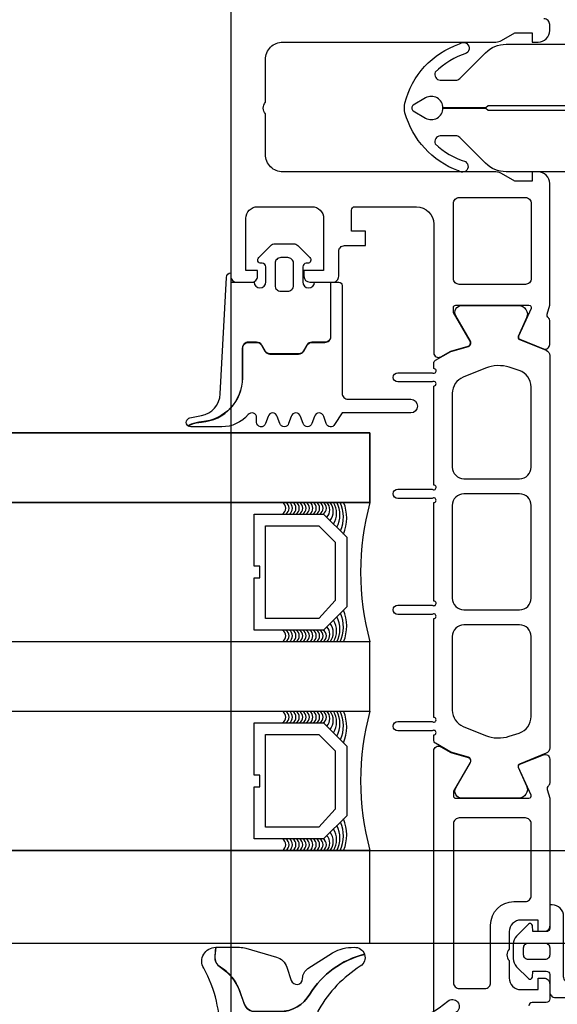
# Model space of a CAD drawing. Header units: millimetres. Extents: x 373037 to 682063, y 76092 to 274210.
# Tile 327 of 552: x 674351 to 674397, y 249614 to 249699. Entities that reach past the tile are written whole.
import ezdxf

# ---------------------------------------------------------------- set-up
doc = ezdxf.new("R2010")
doc.units = ezdxf.units.MM
doc.header["$LTSCALE"] = 100
doc.layers.get('0').update_dxf_attribs({"linetype": 'CONTINUOUS'})
doc.layers.add('PUDORYS', color=253, linetype='CONTINUOUS')

# ---------------------------------------------------------------- blocks, each defined once
blk = doc.blocks.new('284336')
for points in [[(-0.7, -9.6), (-10, -9.6, 0.414511), (-10.51, -10.11), (-10.51, -15.51, -1), (-11.69, -15.51), (-11.69, -9.605), (-12.695, -8.948, -0.668884), (-12.6, -8.233), (-11.993, -8.006, 0.766384), (-11.993, -7.214), (-12.6, -6.987, -0.76831), (-12.6, -6.233), (-11.993, -6.006, 0.766384), (-11.993, -5.214), (-12.6, -4.987, -0.76831), (-12.6, -4.233), (-11.993, -4.006, 0.766384), (-11.993, -3.214), (-12.6, -2.987, -0.877523), (-12.5, -2.22), (-12.1, -2.22, 0.698129), (-11.835, -1.497, -0.220231), (-12.89, 0.782), (-12.89, 3.454, -0.157143), (-12.817, 3.682), (-12.688, 3.424, -0.067482), (-12.476, 2.53, 0.393136), (-8.659, -1.02), (-6.1, -1.02, -0.414214), (-5.61, -1.51), (-5.61, -2.221, -0.267949), (-5.855, -2.646), (-6.355, -2.934, 0.267949), (-6.61, -3.376), (-6.61, -5.844, 0.267949), (-6.355, -6.286), (-5.855, -6.574, -0.267949), (-5.61, -6.999), (-5.61, -8.11, 0.414215), (-5.1, -8.62), (-0.41, -8.62), (-0.41, -9.31, -0.414212), (-0.7, -9.6)], [(-0.41, 0), (-0.41, -2, 0.990243), (-0.4, -3.02), (0.9, -3.02, 0.414214), (1.21, -2.71), (1.21, -2.61, -0.668123), (1.705, -2.405), (2.746, -3.445, -0.199004), (2.89, -3.792), (2.89, -5.428, -0.199038), (2.746, -5.775), (1.705, -6.815, -0.668191), (1.21, -6.61), (1.21, -6.51, 0.414214), (0.9, -6.2), (-0.4, -6.2, 0.990269), (-0.41, -7.22), (-0.41, -8.6), (-5.1, -8.6, -0.414215), (-5.59, -8.11), (-5.59, -6.999, 0.267949), (-5.845, -6.557), (-6.345, -6.268, -0.267949), (-6.59, -5.844), (-6.59, -3.376, -0.267949), (-6.345, -2.952), (-5.845, -2.663, 0.267949), (-5.59, -2.221), (-5.59, -1.51, 0.414214), (-6.1, -1), (-8.659, -1, -0.393156), (-12.456, 2.532, 0.067572), (-12.669, 3.432), (-12.803, 3.7, -0.637545), (-12.117, 3.529), (-11.923, 2.531, 0.344315), (-10.055, 0.907), (0, 0.38, -0.406913), (0.39, 0), (-0.41, 0)], [(1.7, -4.31, 0.414235), (1.2, -3.81), (-0.7, -3.81, 0.414214), (-1.2, -4.31), (-1.2, -4.91, 0.414214), (-0.7, -5.41), (1.2, -5.41, 0.414235), (1.7, -4.91), (1.7, -4.31)]]:
    blk.add_lwpolyline(points, format="xyb", close=True)
blk = doc.blocks.new('284325')
for points in [[(0.836, -5.231, -0.560316), (0.937, -4.729), (1.943, -4.363, 0.3153), (2.14, -4.081), (2.14, -1.886, 0.451558), (1.802, -1.588), (0.905, -1.702, -0.399586), (0.568, -1.462), (0.297, -0.069, -0.415977), (0.528, 0.288, 0.024107), (6.149, 1.242, 0.076636), (8.992, 2.341, -0.577615), (10.79, 1.299), (10.015, 1.369, 0.283171), (9.078, 0.899, -0.168429), (7.068, -0.736), (5.898, -1.161, 0.315302), (5.24, -2.101), (5.24, -4.21, 0.269719), (6.757, -6.818, -0.194797), (10.185, -11.528, -0.342663), (9.166, -11.166, 0.119207), (5.433, -7.586, 0.578571), (3.63, -8.623), (3.629, -11.77, 0.176415), (6.159, -18.716, -1), (5.24, -19.487, -0.176415), (2.43, -11.771), (2.43, -8.891, 0.208286), (0.836, -5.231)], [(8.954, -6.65), (10.325, -8.78, -0.134555), (10.789, -10.631, -0.339795), (10.194, -11.525, 0.194788), (6.762, -6.809, -0.269736), (5.25, -4.21), (5.25, -2.101, -0.315302), (5.901, -1.171), (7.071, -0.745, 0.168429), (9.086, 0.894, -0.283167), (10.014, 1.359), (10.79, 1.289), (10.791, -0.743, -0.070852), (10.712, -1.302), (9.95, -3.927, -0.241839), (9.08, -4.826), (7.933, -5.215, 0.836024), (8.08, -6.191), (8.112, -6.191, -0.255349), (8.954, -6.65)]]:
    blk.add_lwpolyline(points, format="xyb", close=True)
blk = doc.blocks.new('244748_a')
blk.add_lwpolyline([(8.317, -1.695, 0.082248), (6.343, -0.896, -1.09695), (6.943, -0.101, -0.315353), (11.26, -5.152, -0.480529), (10.87, -5.64), (4.269, -5.64), (4.079, -5.45), (-16.527, -5.45), (-16.717, -5.64), (-20.426, -5.64, 0.574019), (-21.926, -4.784), (-22.99, -5.403, 0.524827), (-22.99, -5.897), (-21.926, -6.516, 0.574021), (-20.426, -5.66), (-16.717, -5.66), (-16.527, -5.85), (4.079, -5.85), (4.269, -5.66), (10.87, -5.66, -0.480529), (11.26, -6.148, -0.326229), (6.881, -11.091, -1.09695), (6.281, -10.297, 0.081457), (8.317, -9.605, 0.599203), (7.485, -8.05), (5.524, -8.05, 0.198965), (5.171, -8.197), (2.217, -11.15), (0.929, -12.01, -0.738038), (0.509, -11.62), (0.866, -11, 1), (0.346, -10.7), (0, -11.3), (-0.979, -11.3, 0.619205), (-1.45, -12.061), (-1.275, -12.426, -0.808139), (-2.038, -13.038), (-3.632, -11.444, 0.198906), (-4.339, -11.151), (-14.987, -11.15, -0.198936), (-16.755, -10.418), (-18.976, -8.197, 0.198942), (-19.33, -8.05), (-20.666, -8.05, 0.500217), (-21.094, -8.731, 0.122037), (-18.497, -10.274, -1.093735), (-19.1, -11.066, -0.240768), (-23.705, -6.07, -0.106226), (-23.705, -5.23, -0.256232), (-19.005, -0.132, -1.093735), (-18.402, -0.924, 0.116856), (-21.094, -2.569, 0.500217), (-20.666, -3.25), (-19.33, -3.25, 0.198942), (-18.976, -3.104), (-16.755, -0.882, -0.198936), (-14.987, -0.149), (-4.339, -0.149, 0.198907), (-3.632, 0.144), (-2.038, 1.738, -0.808139), (-1.275, 1.126), (-1.45, 0.761, 0.619205), (-0.979, 0), (0, 0), (0.346, -0.6, 1), (0.866, -0.3), (0.509, 0.32, -0.738038), (0.929, 0.71), (2.217, -0.15), (5.171, -3.104, 0.198965), (5.524, -3.25), (7.485, -3.25, 0.599203)], format="xyb", close=True)
blk = doc.blocks.new('246426')
for points in [[(-1.84, 0.643), (-2.861, -0.378, 0.198926), (-3.154, -1.085), (-3.154, -2.312, 0.198926), (-2.861, -3.019), (-1.84, -4.04, 0.637051), (-1.5, -3.916), (-1.454, -3.398), (-0.301, -3.398, -0.41484), (-0.001, -3.699), (-0.004, -5.19, 0.414232), (0.496, -5.69), (2.145, -5.69, 0.071862), (2.201, -5.682, 0.157876), (3.727, -4.638, 0.360336), (3.48, 2.389, 0.964062), (2.537, 1.485, -0.403385), (2.251, -4.337, -0.190964), (2.114, -4.391), (1.696, -4.391, -0.414214), (1.196, -3.891), (1.196, 1.31, 0.414201), (0.196, 2.31), (-0.004, 2.31), (-0.004, 0.302, -0.414214), (-0.304, 0.002), (-1.454, 0.002), (-1.5, 0.519, 0.637051), (-1.84, 0.643)], [(-2.254, -1.398, -0.414214), (-1.854, -0.998), (-0.404, -0.998, -0.414214), (-0.004, -1.398), (-0.004, -1.998, -0.414214), (-0.404, -2.398), (-1.854, -2.398, -0.414214), (-2.254, -1.998), (-2.254, -1.398)]]:
    blk.add_lwpolyline(points, format="xyb", close=True)

msp = doc.modelspace()

# ---------------------------------------------------------------- linework, layer by layer
at = {"layer": 'PUDORYS', "color": 252, "true_color": 0x939598}
for p, q in [((674381.138, 249663.154), (674038.144, 249663.154)), ((674381.138, 249657.154), (674381.138, 249663.154)), ((674381.138, 249657.154), (674381.138, 249663.154)), ((674038.144, 249657.154), (674381.138, 249657.154)), ((674381.138, 249645.154), (674038.144, 249645.154)), ((674381.138, 249639.154), (674381.138, 249645.154)), ((674381.138, 249639.154), (674381.138, 249645.154)), ((674038.144, 249639.154), (674381.138, 249639.154)), ((674381.138, 249627.154), (674038.144, 249627.154)), ((674381.138, 249619.154), (674381.138, 249627.154)), ((674381.138, 249619.154), (674381.138, 249627.154)), ((674038.144, 249619.154), (674381.138, 249619.154))]:
    msp.add_line(p, q, dxfattribs=at)
at = {"layer": 'PUDORYS', "color": 252, "ltscale": 15, "true_color": 0x939598}
for points in [[(655063.637, 249619.154), (681589.64, 249619.154), (681589.64, 273245.154), (655063.637, 273245.154)], [(681581.64, 273237.154), (655071.637, 273237.154), (655071.637, 249627.154), (681581.64, 249627.154)], [(674369.138, 249597.154), (674434.138, 249597.154), (674434.138, 249825.154), (674369.138, 249825.154)], [(674381.138, 249657.154), (674038.144, 249657.154), (674038.144, 249663.154), (674381.138, 249663.154)], [(674038.144, 249639.154), (674381.138, 249639.154), (674381.138, 249645.154), (674038.144, 249645.154)]]:
    msp.add_lwpolyline(points, close=True, dxfattribs=at)
at = {"layer": 'PUDORYS', "color": 252, "true_color": 0x939598}
for points in [[(674369.138, 249825.154), (674369.138, 249676.654, 0.414214), (674369.638, 249676.154), (674370.938, 249676.154, 0.41422), (674371.438, 249676.654), (674371.438, 249677.154), (674370.438, 249677.154), (674370.438, 249681.654, -0.414214), (674371.438, 249682.654), (674376.138, 249682.654, -0.414214), (674377.138, 249681.654), (674377.138, 249677.154), (674375.438, 249677.154), (674375.438, 249676.654, 0.414201), (674375.938, 249676.154), (674377.938, 249676.154, 0.414214), (674378.438, 249676.654), (674378.438, 249678.798, -0.414214), (674378.938, 249679.298), (674380.738, 249679.298), (674380.738, 249680.549), (674379.538, 249680.549), (674379.538, 249682.354, -0.414214), (674379.838, 249682.654), (674385.137, 249682.654, -0.414167), (674386.637, 249681.155), (674386.638, 249674.157), (674386.638, 249670.057, 0.57735), (674387.238, 249669.71), (674388.101, 249670.209), (674389.593, 249670.636, 0.488701), (674389.77, 249671.076), (674388.338, 249673.541), (674388.338, 249673.962, -0.432566), (674388.538, 249674.157), (674394.843, 249674.157, -0.548397), (674395.028, 249673.875), (674393.96, 249671.491, 0.425336), (674394.068, 249671.224), (674396.091, 249670.408, 0.531563), (674396.641, 249670.779), (674396.641, 249672.843, 0.231306), (674396.525, 249673.079, -0.306185), (674396.421, 249673.399), (674396.638, 249674.157), (674396.638, 249684.66, 0.414214), (674395.638, 249685.66), (674395.138, 249685.66), (674395.138, 249684.86), (674393.638, 249684.86), (674392.494, 249685.52, 0.13165), (674391.994, 249685.654), (674373.63, 249685.654, -0.414214), (674372.13, 249687.154), (674372.13, 249690.655, -0.399985), (674372.13, 249691.655), (674372.13, 249695.354, -0.414214), (674373.63, 249696.854), (674391.994, 249696.854, 0.13165), (674392.494, 249696.988), (674393.638, 249697.649), (674395.138, 249697.649), (674395.138, 249696.849), (674395.638, 249696.849, 0.414214), (674396.638, 249697.849), (674396.638, 249698.354, 0.414214), (674396.138, 249698.854)], [(674369.138, 249825.154), (674369.138, 249676.654, 0.414214), (674369.638, 249676.154), (674370.938, 249676.154, 0.41422), (674371.438, 249676.654), (674371.438, 249677.154), (674370.438, 249677.154), (674370.438, 249681.654, -0.414214), (674371.438, 249682.654), (674376.138, 249682.654, -0.414214), (674377.138, 249681.654), (674377.138, 249677.154), (674375.438, 249677.154), (674375.438, 249676.654, 0.414201), (674375.938, 249676.154), (674377.938, 249676.154, 0.414214), (674378.438, 249676.654), (674378.438, 249678.798, -0.414214), (674378.938, 249679.298), (674380.738, 249679.298), (674380.738, 249680.549), (674379.538, 249680.549), (674379.538, 249682.354, -0.414214), (674379.838, 249682.654), (674385.137, 249682.654, -0.414167), (674386.637, 249681.155), (674386.638, 249674.157), (674386.638, 249670.057, 0.57735), (674387.238, 249669.71), (674388.101, 249670.209), (674389.593, 249670.636, 0.488701), (674389.77, 249671.076), (674388.338, 249673.541), (674388.338, 249673.962, -0.432566), (674388.538, 249674.157), (674394.843, 249674.157, -0.548397), (674395.028, 249673.875), (674393.96, 249671.491, 0.425336), (674394.068, 249671.224), (674396.091, 249670.408, 0.531563), (674396.641, 249670.779), (674396.641, 249672.843, 0.231306), (674396.525, 249673.079, -0.306185), (674396.421, 249673.399), (674396.638, 249674.157), (674396.638, 249684.66, 0.414214), (674395.638, 249685.66), (674395.138, 249685.66), (674395.138, 249684.86), (674393.638, 249684.86), (674392.494, 249685.52, 0.13165), (674391.994, 249685.654), (674373.63, 249685.654, -0.414214), (674372.13, 249687.154), (674372.13, 249690.655, -0.399985), (674372.13, 249691.655), (674372.13, 249695.354, -0.414214), (674373.63, 249696.854), (674391.994, 249696.854, 0.13165), (674392.494, 249696.988), (674393.638, 249697.649), (674395.138, 249697.649), (674395.138, 249696.849), (674395.638, 249696.849, 0.414214), (674396.638, 249697.849), (674396.638, 249698.354, 0.414214), (674396.138, 249698.854)], [(674386.638, 249603.354), (674386.638, 249631.654), (674386.638, 249635.755, -0.57735), (674387.238, 249636.101), (674388.101, 249635.603), (674389.593, 249635.175, -0.488701), (674389.77, 249634.736), (674388.338, 249632.27), (674388.338, 249631.849, 0.432566), (674388.538, 249631.654), (674394.843, 249631.654, 0.548397), (674395.028, 249631.936), (674393.96, 249634.32, -0.425336), (674394.068, 249634.587), (674396.091, 249635.404, -0.531563), (674396.641, 249635.033), (674396.641, 249632.968, -0.231306), (674396.525, 249632.732, 0.306185), (674396.421, 249632.412), (674396.638, 249631.654), (674396.638, 249631.654), (674396.638, 249620.655, -0.414426), (674396.138, 249620.154), (674395.645, 249620.154), (674395.645, 249621.154), (674394.145, 249621.154, 0.414214), (674393.145, 249620.154), (674393.145, 249618.654, 0.399985), (674393.145, 249617.654), (674393.145, 249616.154, 0.414214), (674394.145, 249615.154), (674395.638, 249615.154), (674395.638, 249616.154), (674396.138, 249616.154, -0.414456), (674396.638, 249615.654), (674396.637, 249614.354, -0.413971), (674396.337, 249614.054), (674395.138, 249614.054, 0.414214), (674394.838, 249613.754)], [(674386.638, 249603.354), (674386.638, 249631.654), (674386.638, 249635.755, -0.57735), (674387.238, 249636.101), (674388.101, 249635.603), (674389.593, 249635.175, -0.488701), (674389.77, 249634.736), (674388.338, 249632.27), (674388.338, 249631.849, 0.432566), (674388.538, 249631.654), (674394.843, 249631.654, 0.548397), (674395.028, 249631.936), (674393.96, 249634.32, -0.425336), (674394.068, 249634.587), (674396.091, 249635.404, -0.531563), (674396.641, 249635.033), (674396.641, 249632.968, -0.231306), (674396.525, 249632.732, 0.306185), (674396.421, 249632.412), (674396.638, 249631.654), (674396.638, 249631.654), (674396.638, 249620.655, -0.414426), (674396.138, 249620.154), (674395.645, 249620.154), (674395.645, 249621.154), (674394.145, 249621.154, 0.414214), (674393.145, 249620.154), (674393.145, 249618.654, 0.399985), (674393.145, 249617.654), (674393.145, 249616.154, 0.414214), (674394.145, 249615.154), (674395.638, 249615.154), (674395.638, 249616.154), (674396.138, 249616.154, -0.414456), (674396.638, 249615.654), (674396.637, 249614.354, -0.413971), (674396.337, 249614.054), (674395.138, 249614.054, 0.414214), (674394.838, 249613.754)]]:
    msp.add_lwpolyline(points, format="xyb", dxfattribs=at)
for points in [[(674394.538, 249683.454, -0.414214), (674395.038, 249682.954), (674395.038, 249676.454, -0.414214), (674394.538, 249675.954), (674388.838, 249675.954, -0.414214), (674388.338, 249676.454), (674388.338, 249682.954, -0.414214), (674388.838, 249683.454), (674394.538, 249683.454)], [(674394.538, 249683.454, -0.414214), (674395.038, 249682.954), (674395.038, 249676.454, -0.414214), (674394.538, 249675.954), (674388.838, 249675.954, -0.414214), (674388.338, 249676.454), (674388.338, 249682.954, -0.414214), (674388.838, 249683.454), (674394.538, 249683.454)], [(674396.638, 249669.816), (674396.639, 249657.904), (674396.638, 249635.993, -0.305837), (674396.325, 249635.53), (674394.038, 249634.607, 0.425336), (674393.93, 249634.34), (674394.647, 249632.721, -0.543753), (674393.963, 249631.664), (674389.058, 249631.664, -0.578182), (674388.539, 249632.566), (674389.801, 249634.758, 0.488505), (674389.624, 249635.197), (674388.109, 249635.631), (674386.789, 249636.393, -0.282478), (674386.639, 249636.669), (674386.639, 249637.115, 1.447009), (674386.507, 249637.465), (674383.539, 249637.465, -1), (674383.539, 249638.265), (674386.507, 249638.265, 1.447009), (674386.639, 249638.615), (674386.639, 249647.154, 1.447009), (674386.507, 249647.504), (674383.539, 249647.504, -1), (674383.539, 249648.304), (674386.507, 249648.304, 1.447009), (674386.639, 249648.655), (674386.639, 249657.154, 1.447009), (674386.507, 249657.504), (674383.539, 249657.504, -1), (674383.539, 249658.304), (674386.507, 249658.304, 1.447009), (674386.639, 249658.655), (674386.639, 249667.194, 1.447009), (674386.507, 249667.544), (674383.539, 249667.544, -1), (674383.539, 249668.344), (674386.507, 249668.344, 1.447009), (674386.639, 249668.695), (674386.639, 249669.14, -0.282478), (674386.789, 249669.416), (674388.109, 249670.178), (674389.624, 249670.613, 0.488505), (674389.801, 249671.052), (674388.539, 249673.243, -0.578182), (674389.058, 249674.144), (674393.963, 249674.144, -0.543753), (674394.647, 249673.088), (674393.93, 249671.469, 0.425336), (674394.038, 249671.202), (674396.325, 249670.279, -0.305837), (674396.638, 249669.816)], [(674396.638, 249669.816), (674396.639, 249657.904), (674396.638, 249635.993, -0.305837), (674396.325, 249635.53), (674394.038, 249634.607, 0.425336), (674393.93, 249634.34), (674394.647, 249632.721, -0.543753), (674393.963, 249631.664), (674389.058, 249631.664, -0.578182), (674388.539, 249632.566), (674389.801, 249634.758, 0.488505), (674389.624, 249635.197), (674388.109, 249635.631), (674386.789, 249636.393, -0.282478), (674386.639, 249636.669), (674386.639, 249637.115, 1.447009), (674386.507, 249637.465), (674383.539, 249637.465, -1), (674383.539, 249638.265), (674386.507, 249638.265, 1.447009), (674386.639, 249638.615), (674386.639, 249647.154, 1.447009), (674386.507, 249647.504), (674383.539, 249647.504, -1), (674383.539, 249648.304), (674386.507, 249648.304, 1.447009), (674386.639, 249648.655), (674386.639, 249657.154, 1.447009), (674386.507, 249657.504), (674383.539, 249657.504, -1), (674383.539, 249658.304), (674386.507, 249658.304, 1.447009), (674386.639, 249658.655), (674386.639, 249667.194, 1.447009), (674386.507, 249667.544), (674383.539, 249667.544, -1), (674383.539, 249668.344), (674386.507, 249668.344, 1.447009), (674386.639, 249668.695), (674386.639, 249669.14, -0.282478), (674386.789, 249669.416), (674388.109, 249670.178), (674389.624, 249670.613, 0.488505), (674389.801, 249671.052), (674388.539, 249673.243, -0.578182), (674389.058, 249674.144), (674393.963, 249674.144, -0.543753), (674394.647, 249673.088), (674393.93, 249671.469, 0.425336), (674394.038, 249671.202), (674396.325, 249670.279, -0.305837), (674396.638, 249669.816)], [(674395.039, 249660.204), (674395.039, 249667.105, 0.324916), (674394.003, 249668.531), (674393.153, 249668.808, 0.176429), (674391.101, 249668.735), (674389.176, 249667.957, 0.305619), (674388.239, 249666.567), (674388.239, 249660.204, 0.414218), (674389.239, 249659.204), (674394.039, 249659.204, 0.414218), (674395.039, 249660.204)], [(674395.039, 249660.204), (674395.039, 249667.105, 0.324916), (674394.003, 249668.531), (674393.153, 249668.808, 0.176429), (674391.101, 249668.735), (674389.176, 249667.957, 0.305619), (674388.239, 249666.567), (674388.239, 249660.204, 0.414218), (674389.239, 249659.204), (674394.039, 249659.204, 0.414218), (674395.039, 249660.204)], [(674395.039, 249648.904), (674395.039, 249656.904, 0.414214), (674394.039, 249657.904), (674389.239, 249657.904, 0.414214), (674388.239, 249656.904), (674388.239, 249648.904, 0.414214), (674389.239, 249647.904), (674394.039, 249647.904, 0.414214), (674395.039, 249648.904)], [(674395.039, 249648.904), (674395.039, 249656.904, 0.414214), (674394.039, 249657.904), (674389.239, 249657.904, 0.414214), (674388.239, 249656.904), (674388.239, 249648.904, 0.414214), (674389.239, 249647.904), (674394.039, 249647.904, 0.414214), (674395.039, 249648.904)], [(674395.039, 249638.704), (674395.039, 249645.604, 0.414218), (674394.039, 249646.604), (674389.239, 249646.604, 0.414218), (674388.239, 249645.604), (674388.239, 249639.242, 0.305619), (674389.176, 249637.852), (674391.101, 249637.073, 0.176429), (674393.153, 249637.001), (674394.003, 249637.278, 0.324916), (674395.039, 249638.704)], [(674395.039, 249638.704), (674395.039, 249645.604, 0.414218), (674394.039, 249646.604), (674389.239, 249646.604, 0.414218), (674388.239, 249645.604), (674388.239, 249639.242, 0.305619), (674389.176, 249637.852), (674391.101, 249637.073, 0.176429), (674393.153, 249637.001), (674394.003, 249637.278, 0.324916), (674395.039, 249638.704)], [(674388.338, 249629.454), (674388.338, 249615.754, 0.414214), (674388.838, 249615.254), (674391.045, 249615.254, 0.414214), (674391.545, 249615.754), (674391.545, 249620.725, -0.411139), (674393.545, 249622.754), (674394.538, 249622.754, 0.414214), (674395.038, 249623.254), (674395.038, 249629.454, 0.414214), (674394.538, 249629.954), (674388.838, 249629.954, 0.414214), (674388.338, 249629.454)], [(674388.338, 249629.454), (674388.338, 249615.754, 0.414214), (674388.838, 249615.254), (674391.045, 249615.254, 0.414214), (674391.545, 249615.754), (674391.545, 249620.725, -0.411139), (674393.545, 249622.754), (674394.538, 249622.754, 0.414214), (674395.038, 249623.254), (674395.038, 249629.454, 0.414214), (674394.538, 249629.954), (674388.838, 249629.954, 0.414214), (674388.338, 249629.454)]]:
    msp.add_lwpolyline(points, format="xyb", close=True, dxfattribs=at)
for points in [[(674371.138, 249656.154), (674377.138, 249656.154), (674379.138, 249654.154), (674379.138, 249648.154), (674377.138, 249646.154), (674371.138, 249646.154), (674371.138, 249650.654), (674371.638, 249650.654), (674371.638, 249651.654), (674371.138, 249651.654)], [(674371.138, 249656.154), (674377.138, 249656.154), (674379.138, 249654.154), (674379.138, 249648.154), (674377.138, 249646.154), (674371.138, 249646.154), (674371.138, 249650.654), (674371.638, 249650.654), (674371.638, 249651.654), (674371.138, 249651.654)], [(674372.138, 249647.154), (674372.138, 249655.154), (674376.724, 249655.154), (674378.138, 249653.74), (674378.138, 249648.707), (674376.724, 249647.154)], [(674372.138, 249647.154), (674372.138, 249655.154), (674376.724, 249655.154), (674378.138, 249653.74), (674378.138, 249648.707), (674376.724, 249647.154)], [(674371.138, 249638.154), (674377.138, 249638.154), (674379.138, 249636.154), (674379.138, 249630.154), (674377.138, 249628.154), (674371.138, 249628.154), (674371.138, 249632.654), (674371.638, 249632.654), (674371.638, 249633.654), (674371.138, 249633.654)], [(674371.138, 249638.154), (674377.138, 249638.154), (674379.138, 249636.154), (674379.138, 249630.154), (674377.138, 249628.154), (674371.138, 249628.154), (674371.138, 249632.654), (674371.638, 249632.654), (674371.638, 249633.654), (674371.138, 249633.654)], [(674372.138, 249629.154), (674372.138, 249637.154), (674376.724, 249637.154), (674378.138, 249635.74), (674378.138, 249630.707), (674376.724, 249629.154)], [(674372.138, 249629.154), (674372.138, 249637.154), (674376.724, 249637.154), (674378.138, 249635.74), (674378.138, 249630.707), (674376.724, 249629.154)]]:
    msp.add_lwpolyline(points, close=True, dxfattribs=at)
for centre, radius, start, end in [((674373.275, 249656.654), 0.596, 303.03656, 56.96344), ((674373.275, 249656.654), 0.596, 303.03656, 56.96344), ((674373.568, 249656.654), 0.596, 303.03656, 56.96344), ((674373.568, 249656.654), 0.596, 303.03656, 56.96344), ((674373.86, 249656.654), 0.596, 303.03656, 56.96344), ((674373.86, 249656.654), 0.596, 303.03656, 56.96344), ((674374.153, 249656.654), 0.596, 303.03656, 56.96344), ((674374.153, 249656.654), 0.596, 303.03656, 56.96344), ((674374.445, 249656.654), 0.596, 303.03656, 56.96344), ((674374.445, 249656.654), 0.596, 303.03656, 56.96344), ((674374.738, 249656.654), 0.596, 303.03656, 56.96344), ((674374.738, 249656.654), 0.596, 303.03656, 56.96344), ((674375.03, 249656.654), 0.596, 303.03656, 56.96344), ((674375.03, 249656.654), 0.596, 303.03656, 56.96344), ((674375.323, 249656.654), 0.596, 303.03656, 56.96344), ((674375.323, 249656.654), 0.596, 303.03656, 56.96344), ((674375.615, 249656.654), 0.596, 303.03656, 56.96344), ((674375.615, 249656.654), 0.596, 303.03656, 56.96344), ((674375.908, 249656.654), 0.596, 303.03656, 56.96344), ((674375.908, 249656.654), 0.596, 303.03656, 56.96344), ((674376.2, 249656.654), 0.596, 303.03656, 56.96344), ((674376.2, 249656.654), 0.596, 303.03656, 56.96344), ((674376.493, 249656.654), 0.596, 303.03656, 56.96344), ((674376.493, 249656.654), 0.596, 303.03656, 56.96344), ((674376.785, 249656.654), 0.596, 303.03656, 56.96344), ((674376.785, 249656.654), 0.596, 303.03656, 56.96344), ((674376.798, 249656.517), 0.879, 313.99491, 46.49644), ((674376.798, 249656.517), 0.879, 313.99491, 46.49644), ((674376.708, 249656.369), 1.263, 321.96563, 38.49956), ((674376.708, 249656.369), 1.263, 321.96563, 38.49956), ((674376.547, 249656.23), 1.712, 327.29495, 32.68565), ((674376.547, 249656.23), 1.712, 327.29495, 32.68565), ((674376.303, 249656.085), 2.248, 331.52734, 28.40281), ((674376.303, 249656.085), 2.248, 331.52734, 28.40281), ((674375.954, 249655.917), 2.897, 335.30667, 25.29515), ((674375.954, 249655.917), 2.897, 335.30667, 25.29515), ((674375.588, 249655.803), 3.546, 337.29382, 22.40905), ((674375.588, 249655.803), 3.546, 337.29382, 22.40905), ((674403.03, 249651.154), 22.699, 164.67278, 195.32722), ((674403.03, 249651.154), 22.699, 164.67278, 195.32722), ((674375.954, 249646.392), 2.897, 334.70485, 24.69333), ((674375.954, 249646.392), 2.897, 334.70485, 24.69333), ((674375.588, 249646.506), 3.546, 337.59095, 22.70618), ((674375.588, 249646.506), 3.546, 337.59095, 22.70618), ((674376.708, 249645.94), 1.263, 321.50044, 38.03437), ((674376.708, 249645.94), 1.263, 321.50044, 38.03437), ((674376.547, 249646.079), 1.712, 327.31435, 32.70505), ((674376.547, 249646.079), 1.712, 327.31435, 32.70505), ((674376.303, 249646.224), 2.248, 331.59719, 28.47266), ((674376.303, 249646.224), 2.248, 331.59719, 28.47266), ((674373.275, 249645.654), 0.596, 303.03656, 56.96344), ((674373.275, 249645.654), 0.596, 303.03656, 56.96344), ((674373.568, 249645.654), 0.596, 303.03656, 56.96344), ((674373.568, 249645.654), 0.596, 303.03656, 56.96344), ((674373.86, 249645.654), 0.596, 303.03656, 56.96344), ((674373.86, 249645.654), 0.596, 303.03656, 56.96344), ((674374.153, 249645.654), 0.596, 303.03656, 56.96344), ((674374.153, 249645.654), 0.596, 303.03656, 56.96344), ((674374.445, 249645.654), 0.596, 303.03656, 56.96344), ((674374.445, 249645.654), 0.596, 303.03656, 56.96344), ((674374.738, 249645.654), 0.596, 303.03656, 56.96344), ((674374.738, 249645.654), 0.596, 303.03656, 56.96344), ((674375.03, 249645.654), 0.596, 303.03656, 56.96344), ((674375.03, 249645.654), 0.596, 303.03656, 56.96344), ((674375.323, 249645.654), 0.596, 303.03656, 56.96344), ((674375.323, 249645.654), 0.596, 303.03656, 56.96344), ((674375.615, 249645.654), 0.596, 303.03656, 56.96344), ((674375.615, 249645.654), 0.596, 303.03656, 56.96344), ((674375.908, 249645.654), 0.596, 303.03656, 56.96344), ((674375.908, 249645.654), 0.596, 303.03656, 56.96344), ((674376.2, 249645.654), 0.596, 303.03656, 56.96344), ((674376.2, 249645.654), 0.596, 303.03656, 56.96344), ((674376.493, 249645.654), 0.596, 303.03656, 56.96344), ((674376.493, 249645.654), 0.596, 303.03656, 56.96344), ((674376.785, 249645.654), 0.596, 303.03656, 56.96344), ((674376.785, 249645.654), 0.596, 303.03656, 56.96344), ((674376.798, 249645.792), 0.879, 313.50356, 46.00509), ((674376.798, 249645.792), 0.879, 313.50356, 46.00509), ((674373.275, 249638.654), 0.596, 303.03656, 56.96344), ((674373.275, 249638.654), 0.596, 303.03656, 56.96344), ((674373.568, 249638.654), 0.596, 303.03656, 56.96344), ((674373.568, 249638.654), 0.596, 303.03656, 56.96344), ((674373.86, 249638.654), 0.596, 303.03656, 56.96344), ((674373.86, 249638.654), 0.596, 303.03656, 56.96344), ((674374.153, 249638.654), 0.596, 303.03656, 56.96344), ((674374.153, 249638.654), 0.596, 303.03656, 56.96344), ((674374.445, 249638.654), 0.596, 303.03656, 56.96344), ((674374.445, 249638.654), 0.596, 303.03656, 56.96344), ((674374.738, 249638.654), 0.596, 303.03656, 56.96344), ((674374.738, 249638.654), 0.596, 303.03656, 56.96344), ((674375.03, 249638.654), 0.596, 303.03656, 56.96344), ((674375.03, 249638.654), 0.596, 303.03656, 56.96344), ((674375.323, 249638.654), 0.596, 303.03656, 56.96344), ((674375.323, 249638.654), 0.596, 303.03656, 56.96344), ((674375.615, 249638.654), 0.596, 303.03656, 56.96344), ((674375.615, 249638.654), 0.596, 303.03656, 56.96344), ((674375.908, 249638.654), 0.596, 303.03656, 56.96344), ((674375.908, 249638.654), 0.596, 303.03656, 56.96344), ((674376.2, 249638.654), 0.596, 303.03656, 56.96344), ((674376.2, 249638.654), 0.596, 303.03656, 56.96344), ((674376.493, 249638.654), 0.596, 303.03656, 56.96344), ((674376.493, 249638.654), 0.596, 303.03656, 56.96344), ((674376.785, 249638.654), 0.596, 303.03656, 56.96344), ((674376.785, 249638.654), 0.596, 303.03656, 56.96344), ((674376.798, 249638.517), 0.879, 313.99491, 46.49644), ((674376.798, 249638.517), 0.879, 313.99491, 46.49644), ((674376.708, 249638.369), 1.263, 321.96563, 38.49956), ((674376.708, 249638.369), 1.263, 321.96563, 38.49956), ((674376.547, 249638.23), 1.712, 327.29495, 32.68565), ((674376.547, 249638.23), 1.712, 327.29495, 32.68565), ((674376.303, 249638.085), 2.248, 331.52734, 28.40281), ((674376.303, 249638.085), 2.248, 331.52734, 28.40281), ((674375.954, 249637.917), 2.897, 335.30667, 25.29515), ((674375.954, 249637.917), 2.897, 335.30667, 25.29515), ((674375.588, 249637.803), 3.546, 337.29382, 22.40905), ((674375.588, 249637.803), 3.546, 337.29382, 22.40905), ((674403.03, 249633.154), 22.699, 164.67278, 195.32722), ((674403.03, 249633.154), 22.699, 164.67278, 195.32722), ((674375.588, 249628.506), 3.546, 337.59095, 22.70618), ((674375.588, 249628.506), 3.546, 337.59095, 22.70618), ((674376.547, 249628.079), 1.712, 327.31435, 32.70505), ((674376.547, 249628.079), 1.712, 327.31435, 32.70505), ((674376.303, 249628.224), 2.248, 331.59719, 28.47266), ((674376.303, 249628.224), 2.248, 331.59719, 28.47266), ((674375.954, 249628.392), 2.897, 334.70485, 24.69333), ((674375.954, 249628.392), 2.897, 334.70485, 24.69333), ((674373.275, 249627.654), 0.596, 303.03656, 56.96344), ((674373.275, 249627.654), 0.596, 303.03656, 56.96344), ((674373.568, 249627.654), 0.596, 303.03656, 56.96344), ((674373.568, 249627.654), 0.596, 303.03656, 56.96344), ((674373.86, 249627.654), 0.596, 303.03656, 56.96344), ((674373.86, 249627.654), 0.596, 303.03656, 56.96344), ((674374.153, 249627.654), 0.596, 303.03656, 56.96344), ((674374.153, 249627.654), 0.596, 303.03656, 56.96344), ((674374.445, 249627.654), 0.596, 303.03656, 56.96344), ((674374.445, 249627.654), 0.596, 303.03656, 56.96344), ((674374.738, 249627.654), 0.596, 303.03656, 56.96344), ((674374.738, 249627.654), 0.596, 303.03656, 56.96344), ((674375.03, 249627.654), 0.596, 303.03656, 56.96344), ((674375.03, 249627.654), 0.596, 303.03656, 56.96344), ((674375.323, 249627.654), 0.596, 303.03656, 56.96344), ((674375.323, 249627.654), 0.596, 303.03656, 56.96344), ((674375.615, 249627.654), 0.596, 303.03656, 56.96344), ((674375.615, 249627.654), 0.596, 303.03656, 56.96344), ((674375.908, 249627.654), 0.596, 303.03656, 56.96344), ((674375.908, 249627.654), 0.596, 303.03656, 56.96344), ((674376.2, 249627.654), 0.596, 303.03656, 56.96344), ((674376.2, 249627.654), 0.596, 303.03656, 56.96344), ((674376.493, 249627.654), 0.596, 303.03656, 56.96344), ((674376.493, 249627.654), 0.596, 303.03656, 56.96344), ((674376.785, 249627.654), 0.596, 303.03656, 56.96344), ((674376.785, 249627.654), 0.596, 303.03656, 56.96344), ((674376.798, 249627.792), 0.879, 313.50356, 46.00509), ((674376.798, 249627.792), 0.879, 313.50356, 46.00509), ((674376.708, 249627.94), 1.263, 321.50044, 38.03437), ((674376.708, 249627.94), 1.263, 321.50044, 38.03437)]:
    msp.add_arc(centre, radius, start, end, dxfattribs=at)

# ---------------------------------------------------------------- block references
for name, p in [('244748_a', (674407.86, 249696.815)), ('244748_a', (674407.86, 249696.815)), ('246426', (674396.643, 249620.154)), ('246426', (674396.643, 249620.154))]:
    msp.add_blockref(name, p, dxfattribs=at)
at = {"layer": 'PUDORYS', "color": 252, "true_color": 0x939598, "rotation": 90}
for name, p in [('284336', (674369.138, 249676.564)), ('284336', (674369.138, 249676.564)), ('284325', (674369.138, 249608.014)), ('284325', (674369.138, 249608.014))]:
    msp.add_blockref(name, p, dxfattribs=at)

doc.saveas('drawing.dxf')
